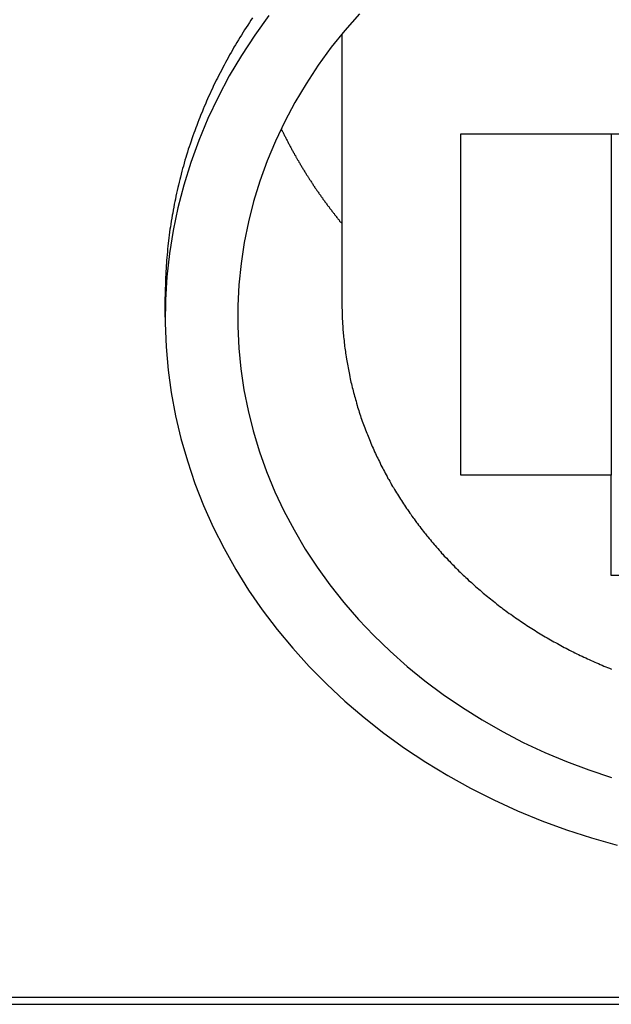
# Model space of a CAD drawing. Extents: x 1107 to 4046, y 937 to 3355.
# Tile 580 of 656: x 2187 to 2197, y 2682 to 2699. Entities that reach past the tile are written whole.
import ezdxf

# ---------------------------------------------------------------- set-up
doc = ezdxf.new("R2010")
doc.units = 0
doc.layers.add('KF_VIDA_L___C_REAR', color=7, linetype='CONTINUOUS')

# ---------------------------------------------------------------- blocks, each defined once
blk = doc.blocks.new('KF_VIDA_L___C_REAR')
at = {"layer": 'KF_VIDA_L___C_REAR'}
for p, q in [((5.55, 1010.012682), (5.55, 1005.374431)), ((7.6, 1008.285423), (19.4, 1008.285423)), ((7.6, 1002.396451), (7.6, 1008.285423)), ((10.2, 1008.285423), (10.2, 1002.396451)), ((2.5, 1005.124431), (2.5, 1005.474431)), ((10.2, 1002.396451), (7.6, 1002.396451)), ((10.2, 1000.6644), (10.2, 1002.396451)), ((11.65, 1000.6644), (10.2, 1000.6644)), ((-46.917343, 993.38744), (42.917343, 993.38744)), ((-46.917343, 993.26244), (42.917343, 993.26244))]:
    blk.add_line(p, q, dxfattribs=at)
for points in [[(4.29109, 1010.33, 0), (4.04577, 1009.99, 0), (3.81725, 1009.64, 0), (3.60592, 1009.29, 0), (3.41217, 1008.92, 0), (3.23633, 1008.55, 0), (3.07872, 1008.17, 0), (2.93962, 1007.79, 0), (2.81928, 1007.4, 0), (2.71791, 1007.01, 0), (2.63569, 1006.62, 0), (2.57276, 1006.22, 0), (2.52925, 1005.82, 0), (2.50521, 1005.42, 0), (2.50071, 1005.02, 0), (2.51574, 1004.61, 0), (2.55028, 1004.21, 0), (2.60427, 1003.82, 0), (2.67761, 1003.42, 0), (2.77017, 1003.03, 0), (2.88179, 1002.64, 0), (3.01227, 1002.25, 0), (3.16138, 1001.87, 0), (3.32885, 1001.5, 0), (3.51438, 1001.13, 0), (3.71765, 1000.77, 0), (3.93829, 1000.41, 0), (4.17592, 1000.07, 0), (4.43011, 999.734, 0), (4.7004, 999.408, 0), (4.98633, 999.092, 0), (5.28737, 998.787, 0), (5.60301, 998.493, 0), (5.93267, 998.211, 0), (6.27576, 997.941, 0), (6.63169, 997.683, 0), (6.99982, 997.439, 0), (7.3795, 997.209, 0), (7.77004, 996.993, 0), (8.17076, 996.791, 0), (8.58095, 996.604, 0), (8.99987, 996.432, 0), (9.42679, 996.275, 0), (9.86094, 996.135, 0), (10.3016, 996.01, 0)], [(5.85468, 1010.36, 0), (5.60117, 1010.07, 0), (5.36232, 1009.78, 0), (5.13858, 1009.47, 0), (4.93035, 1009.15, 0), (4.73802, 1008.83, 0), (4.56196, 1008.5, 0), (4.40248, 1008.16, 0), (4.25989, 1007.82, 0), (4.13444, 1007.47, 0), (4.02638, 1007.12, 0), (3.9359, 1006.77, 0), (3.86316, 1006.41, 0), (3.80831, 1006.05, 0), (3.77145, 1005.68, 0), (3.75264, 1005.32, 0), (3.75192, 1004.96, 0), (3.76929, 1004.59, 0), (3.80471, 1004.23, 0), (3.85814, 1003.87, 0), (3.92945, 1003.51, 0), (4.01853, 1003.16, 0), (4.1252, 1002.8, 0), (4.24927, 1002.46, 0), (4.39051, 1002.11, 0), (4.54865, 1001.78, 0), (4.7234, 1001.45, 0), (4.91445, 1001.12, 0), (5.12142, 1000.81, 0), (5.34395, 1000.5, 0), (5.58161, 1000.2, 0), (5.83396, 999.907, 0), (6.10055, 999.626, 0), (6.38086, 999.355, 0), (6.67439, 999.095, 0), (6.98058, 998.846, 0), (7.29888, 998.609, 0), (7.62868, 998.383, 0), (7.96937, 998.171, 0), (8.32033, 997.971, 0), (8.68091, 997.784, 0), (9.05042, 997.611, 0), (9.4282, 997.452, 0), (9.81353, 997.308, 0), (10.2057, 997.177, 0)], [(4.00862, 1010.29, 0), (3.98041, 1010.25, 0), (3.95246, 1010.21, 0), (3.92474, 1010.16, 0), (3.89728, 1010.12, 0), (3.87007, 1010.08, 0), (3.8431, 1010.04, 0), (3.81639, 1009.99, 0), (3.78993, 1009.95, 0), (3.76372, 1009.91, 0), (3.73776, 1009.86, 0), (3.71206, 1009.82, 0), (3.68661, 1009.78, 0), (3.66142, 1009.73, 0), (3.63648, 1009.69, 0), (3.6118, 1009.65, 0), (3.58737, 1009.6, 0), (3.5632, 1009.56, 0), (3.53929, 1009.52, 0), (3.51564, 1009.47, 0), (3.49224, 1009.43, 0), (3.46911, 1009.38, 0), (3.44624, 1009.34, 0), (3.42363, 1009.3, 0), (3.40128, 1009.25, 0), (3.37919, 1009.21, 0), (3.35736, 1009.16, 0), (3.3358, 1009.12, 0), (3.3145, 1009.07, 0), (3.29347, 1009.03, 0), (3.2727, 1008.98, 0), (3.2522, 1008.94, 0), (3.23196, 1008.89, 0), (3.21199, 1008.85, 0), (3.19229, 1008.8, 0), (3.17285, 1008.76, 0), (3.15369, 1008.71, 0), (3.13479, 1008.66, 0), (3.11616, 1008.62, 0), (3.0978, 1008.57, 0), (3.07971, 1008.53, 0), (3.06189, 1008.48, 0), (3.04434, 1008.43, 0), (3.02706, 1008.39, 0), (3.01006, 1008.34, 0), (2.99332, 1008.3, 0), (2.97686, 1008.25, 0), (2.96068, 1008.2, 0), (2.94476, 1008.16, 0), (2.92912, 1008.11, 0), (2.91376, 1008.06, 0), (2.89867, 1008.02, 0), (2.88385, 1007.97, 0), (2.86931, 1007.92, 0), (2.85505, 1007.88, 0), (2.84106, 1007.83, 0), (2.82735, 1007.78, 0), (2.81392, 1007.73, 0), (2.80076, 1007.69, 0), (2.78789, 1007.64, 0), (2.77529, 1007.59, 0), (2.76297, 1007.54, 0), (2.75092, 1007.5, 0), (2.73916, 1007.45, 0), (2.72768, 1007.4, 0), (2.71647, 1007.36, 0), (2.70555, 1007.31, 0), (2.6949, 1007.26, 0), (2.68454, 1007.21, 0), (2.67446, 1007.16, 0), (2.66465, 1007.12, 0), (2.65513, 1007.07, 0), (2.64589, 1007.02, 0), (2.63694, 1006.97, 0), (2.62826, 1006.92, 0), (2.61987, 1006.88, 0), (2.61176, 1006.83, 0), (2.60393, 1006.78, 0), (2.59639, 1006.73, 0), (2.58912, 1006.68, 0), (2.58215, 1006.64, 0), (2.57545, 1006.59, 0), (2.56904, 1006.54, 0), (2.56291, 1006.49, 0), (2.55707, 1006.44, 0), (2.55151, 1006.4, 0), (2.54623, 1006.35, 0), (2.54124, 1006.3, 0), (2.53653, 1006.25, 0), (2.53211, 1006.2, 0), (2.52798, 1006.15, 0), (2.52412, 1006.1, 0), (2.52056, 1006.06, 0), (2.51727, 1006.01, 0), (2.51428, 1005.96, 0), (2.51156, 1005.91, 0), (2.50914, 1005.86, 0), (2.507, 1005.81, 0), (2.50514, 1005.77, 0), (2.50357, 1005.72, 0), (2.50228, 1005.67, 0), (2.50129, 1005.62, 0), (2.50057, 1005.57, 0), (2.50014, 1005.52, 0), (2.5, 1005.47, 0)], [(4.50116, 1008.37, 0), (4.50769, 1008.36, 0), (4.51425, 1008.35, 0), (4.52083, 1008.33, 0), (4.52744, 1008.32, 0), (4.53408, 1008.31, 0), (4.54075, 1008.29, 0), (4.54744, 1008.28, 0), (4.55417, 1008.27, 0), (4.56091, 1008.25, 0), (4.56769, 1008.24, 0), (4.57449, 1008.23, 0), (4.58132, 1008.21, 0), (4.58817, 1008.2, 0), (4.59506, 1008.19, 0), (4.60196, 1008.17, 0), (4.6089, 1008.16, 0), (4.61586, 1008.15, 0), (4.62285, 1008.13, 0), (4.62987, 1008.12, 0), (4.63691, 1008.11, 0), (4.64398, 1008.09, 0), (4.65108, 1008.08, 0), (4.6582, 1008.07, 0), (4.66535, 1008.05, 0), (4.67253, 1008.04, 0), (4.67973, 1008.03, 0), (4.68696, 1008.01, 0), (4.69422, 1008, 0), (4.7015, 1007.99, 0), (4.70881, 1007.97, 0), (4.71615, 1007.96, 0), (4.72351, 1007.95, 0), (4.7309, 1007.93, 0), (4.73831, 1007.92, 0), (4.74575, 1007.91, 0), (4.75322, 1007.89, 0), (4.76072, 1007.88, 0), (4.76824, 1007.87, 0), (4.77578, 1007.85, 0), (4.78336, 1007.84, 0), (4.79096, 1007.83, 0), (4.79858, 1007.82, 0), (4.80624, 1007.8, 0), (4.81392, 1007.79, 0), (4.82162, 1007.78, 0), (4.82935, 1007.76, 0), (4.83711, 1007.75, 0), (4.84489, 1007.74, 0), (4.8527, 1007.72, 0), (4.86054, 1007.71, 0), (4.8684, 1007.7, 0), (4.87629, 1007.68, 0), (4.8842, 1007.67, 0), (4.89214, 1007.66, 0), (4.9001, 1007.65, 0), (4.9081, 1007.63, 0), (4.91611, 1007.62, 0), (4.92416, 1007.61, 0), (4.93223, 1007.59, 0), (4.94032, 1007.58, 0), (4.94844, 1007.57, 0), (4.95659, 1007.56, 0), (4.96476, 1007.54, 0), (4.97296, 1007.53, 0), (4.98118, 1007.52, 0), (4.98943, 1007.5, 0), (4.99771, 1007.49, 0), (5.00601, 1007.48, 0), (5.01433, 1007.47, 0), (5.02269, 1007.45, 0), (5.03106, 1007.44, 0), (5.03947, 1007.43, 0), (5.0479, 1007.42, 0), (5.05635, 1007.4, 0), (5.06483, 1007.39, 0), (5.07333, 1007.38, 0), (5.08187, 1007.36, 0), (5.09042, 1007.35, 0), (5.099, 1007.34, 0), (5.10761, 1007.33, 0), (5.11624, 1007.31, 0), (5.1249, 1007.3, 0), (5.13358, 1007.29, 0), (5.14229, 1007.28, 0), (5.15102, 1007.26, 0), (5.15978, 1007.25, 0), (5.16856, 1007.24, 0), (5.17737, 1007.23, 0), (5.1862, 1007.21, 0), (5.19506, 1007.2, 0), (5.20395, 1007.19, 0), (5.21286, 1007.18, 0), (5.22179, 1007.16, 0), (5.23075, 1007.15, 0), (5.23973, 1007.14, 0), (5.24874, 1007.13, 0), (5.25777, 1007.11, 0), (5.26683, 1007.1, 0), (5.27591, 1007.09, 0), (5.28502, 1007.08, 0), (5.29415, 1007.06, 0), (5.30331, 1007.05, 0), (5.31249, 1007.04, 0), (5.3217, 1007.03, 0), (5.33093, 1007.02, 0), (5.34019, 1007, 0), (5.34947, 1006.99, 0), (5.35877, 1006.98, 0), (5.3681, 1006.97, 0), (5.37746, 1006.95, 0), (5.38684, 1006.94, 0), (5.39624, 1006.93, 0), (5.40567, 1006.92, 0), (5.41512, 1006.91, 0), (5.4246, 1006.89, 0), (5.4341, 1006.88, 0), (5.44362, 1006.87, 0), (5.45317, 1006.86, 0), (5.46275, 1006.84, 0), (5.47235, 1006.83, 0), (5.48197, 1006.82, 0), (5.49161, 1006.81, 0), (5.50129, 1006.8, 0), (5.51098, 1006.78, 0), (5.5207, 1006.77, 0), (5.53044, 1006.76, 0), (5.54021, 1006.75, 0), (5.55, 1006.74, 0)], [(5.55, 1005.37, 0), (5.55008, 1005.34, 0), (5.55033, 1005.31, 0), (5.55074, 1005.28, 0), (5.55131, 1005.25, 0), (5.55204, 1005.22, 0), (5.55294, 1005.19, 0), (5.554, 1005.15, 0), (5.55523, 1005.12, 0), (5.55661, 1005.09, 0), (5.55816, 1005.06, 0), (5.55987, 1005.03, 0), (5.56175, 1005, 0), (5.56378, 1004.97, 0), (5.56598, 1004.93, 0), (5.56834, 1004.9, 0), (5.57086, 1004.87, 0), (5.57354, 1004.84, 0), (5.57638, 1004.81, 0), (5.57939, 1004.78, 0), (5.58255, 1004.75, 0), (5.58588, 1004.72, 0), (5.58937, 1004.68, 0), (5.59301, 1004.65, 0), (5.59682, 1004.62, 0), (5.60079, 1004.59, 0), (5.60492, 1004.56, 0), (5.60921, 1004.53, 0), (5.61366, 1004.5, 0), (5.61827, 1004.47, 0), (5.62304, 1004.44, 0), (5.62797, 1004.4, 0), (5.63305, 1004.37, 0), (5.6383, 1004.34, 0), (5.64371, 1004.31, 0), (5.64927, 1004.28, 0), (5.655, 1004.25, 0), (5.66088, 1004.22, 0), (5.66692, 1004.19, 0), (5.67312, 1004.16, 0), (5.67948, 1004.13, 0), (5.68599, 1004.09, 0), (5.69267, 1004.06, 0), (5.6995, 1004.03, 0), (5.70649, 1004, 0), (5.71364, 1003.97, 0), (5.72094, 1003.94, 0), (5.7284, 1003.91, 0), (5.73602, 1003.88, 0), (5.7438, 1003.85, 0), (5.75173, 1003.82, 0), (5.75982, 1003.79, 0), (5.76807, 1003.76, 0), (5.77648, 1003.73, 0), (5.78504, 1003.7, 0), (5.79375, 1003.67, 0), (5.80262, 1003.64, 0), (5.81165, 1003.6, 0), (5.82084, 1003.57, 0), (5.83018, 1003.54, 0), (5.83967, 1003.51, 0), (5.84932, 1003.48, 0), (5.85913, 1003.45, 0), (5.86909, 1003.42, 0), (5.87921, 1003.39, 0), (5.88948, 1003.36, 0), (5.8999, 1003.33, 0), (5.91048, 1003.3, 0), (5.92122, 1003.27, 0), (5.93211, 1003.24, 0), (5.94315, 1003.21, 0), (5.95435, 1003.18, 0), (5.9657, 1003.15, 0), (5.9772, 1003.12, 0), (5.98886, 1003.1, 0), (6.00067, 1003.07, 0), (6.01263, 1003.04, 0), (6.02474, 1003.01, 0), (6.037, 1002.98, 0), (6.04941, 1002.95, 0), (6.06198, 1002.92, 0), (6.07469, 1002.89, 0), (6.08756, 1002.86, 0), (6.10057, 1002.83, 0), (6.11373, 1002.8, 0), (6.12704, 1002.77, 0), (6.1405, 1002.74, 0), (6.15411, 1002.71, 0), (6.16786, 1002.69, 0), (6.18176, 1002.66, 0), (6.19581, 1002.63, 0), (6.21001, 1002.6, 0), (6.22435, 1002.57, 0), (6.23883, 1002.54, 0), (6.25347, 1002.51, 0), (6.26824, 1002.49, 0), (6.28316, 1002.46, 0), (6.29823, 1002.43, 0), (6.31344, 1002.4, 0), (6.32879, 1002.37, 0), (6.34428, 1002.34, 0), (6.35992, 1002.32, 0), (6.3757, 1002.29, 0), (6.39162, 1002.26, 0), (6.40769, 1002.23, 0), (6.42389, 1002.2, 0), (6.44024, 1002.18, 0), (6.45672, 1002.15, 0), (6.47335, 1002.12, 0), (6.49012, 1002.09, 0), (6.50702, 1002.07, 0), (6.52407, 1002.04, 0), (6.54125, 1002.01, 0), (6.55857, 1001.98, 0), (6.57603, 1001.96, 0), (6.59363, 1001.93, 0), (6.61136, 1001.9, 0), (6.62923, 1001.88, 0), (6.64724, 1001.85, 0), (6.66538, 1001.82, 0), (6.68366, 1001.8, 0), (6.70207, 1001.77, 0), (6.72062, 1001.74, 0), (6.73931, 1001.72, 0), (6.75812, 1001.69, 0), (6.77707, 1001.66, 0), (6.79616, 1001.64, 0), (6.81538, 1001.61, 0), (6.83473, 1001.58, 0), (6.85421, 1001.56, 0), (6.87383, 1001.53, 0), (6.89357, 1001.51, 0), (6.91345, 1001.48, 0), (6.93346, 1001.45, 0), (6.9536, 1001.43, 0), (6.97387, 1001.4, 0), (6.99427, 1001.38, 0), (7.0148, 1001.35, 0), (7.03546, 1001.33, 0), (7.05625, 1001.3, 0), (7.07716, 1001.28, 0), (7.0982, 1001.25, 0), (7.11937, 1001.23, 0), (7.14067, 1001.2, 0), (7.16209, 1001.18, 0), (7.18364, 1001.15, 0), (7.20532, 1001.13, 0), (7.22712, 1001.1, 0), (7.24904, 1001.08, 0), (7.27109, 1001.05, 0), (7.29326, 1001.03, 0), (7.31555, 1001, 0), (7.33796, 1000.98, 0), (7.3605, 1000.96, 0), (7.38315, 1000.93, 0), (7.40593, 1000.91, 0), (7.42883, 1000.88, 0), (7.45184, 1000.86, 0), (7.47498, 1000.84, 0), (7.49823, 1000.81, 0), (7.5216, 1000.79, 0), (7.54509, 1000.77, 0), (7.5687, 1000.74, 0), (7.59242, 1000.72, 0), (7.61626, 1000.7, 0), (7.64021, 1000.67, 0), (7.66428, 1000.65, 0), (7.68846, 1000.63, 0), (7.71276, 1000.61, 0), (7.73717, 1000.58, 0), (7.76169, 1000.56, 0), (7.78632, 1000.54, 0), (7.81106, 1000.52, 0), (7.83592, 1000.49, 0), (7.86089, 1000.47, 0), (7.88596, 1000.45, 0), (7.91115, 1000.43, 0), (7.93645, 1000.41, 0), (7.96185, 1000.39, 0), (7.98736, 1000.36, 0), (8.01298, 1000.34, 0), (8.03871, 1000.32, 0), (8.06454, 1000.3, 0), (8.09048, 1000.28, 0), (8.11652, 1000.26, 0), (8.14267, 1000.24, 0), (8.16892, 1000.22, 0), (8.19528, 1000.2, 0), (8.22174, 1000.17, 0), (8.2483, 1000.15, 0), (8.27496, 1000.13, 0), (8.30173, 1000.11, 0), (8.32859, 1000.09, 0), (8.35556, 1000.07, 0), (8.38263, 1000.05, 0), (8.4098, 1000.03, 0), (8.43706, 1000.01, 0), (8.46443, 999.994, 0), (8.49189, 999.974, 0), (8.51945, 999.955, 0), (8.54711, 999.935, 0), (8.57487, 999.916, 0), (8.60272, 999.897, 0), (8.63066, 999.878, 0), (8.6587, 999.859, 0), (8.68684, 999.84, 0), (8.71506, 999.821, 0), (8.74339, 999.803, 0), (8.7718, 999.784, 0), (8.80031, 999.766, 0), (8.82891, 999.748, 0), (8.8576, 999.73, 0), (8.88638, 999.712, 0), (8.91525, 999.694, 0), (8.94421, 999.676, 0), (8.97326, 999.658, 0), (9.00239, 999.641, 0), (9.03162, 999.623, 0), (9.06093, 999.606, 0), (9.09033, 999.589, 0), (9.11981, 999.572, 0), (9.14938, 999.555, 0), (9.17903, 999.538, 0), (9.20877, 999.521, 0), (9.23859, 999.505, 0), (9.26849, 999.488, 0), (9.29847, 999.472, 0), (9.32854, 999.455, 0), (9.35869, 999.439, 0), (9.38891, 999.423, 0), (9.41922, 999.407, 0), (9.4496, 999.392, 0), (9.48007, 999.376, 0), (9.51061, 999.36, 0), (9.54122, 999.345, 0), (9.57192, 999.33, 0), (9.60269, 999.314, 0), (9.63353, 999.299, 0), (9.66445, 999.284, 0), (9.69544, 999.27, 0), (9.72651, 999.255, 0), (9.75765, 999.24, 0), (9.78886, 999.226, 0), (9.82014, 999.211, 0), (9.8515, 999.197, 0), (9.88292, 999.183, 0), (9.91441, 999.169, 0), (9.94598, 999.155, 0), (9.97761, 999.142, 0), (10.0093, 999.128, 0), (10.0411, 999.114, 0), (10.0729, 999.101, 0), (10.1048, 999.088, 0), (10.1368, 999.075, 0), (10.1688, 999.062, 0), (10.2009, 999.049, 0)]]:
    blk.add_polyline3d(points, dxfattribs=at)

msp = doc.modelspace()

# ---------------------------------------------------------------- block references
at = {"layer": 'KF_VIDA_L___C_REAR'}
msp.add_blockref('KF_VIDA_L___C_REAR', (2186.979, 1689.213), dxfattribs=at)

doc.saveas('drawing.dxf')
